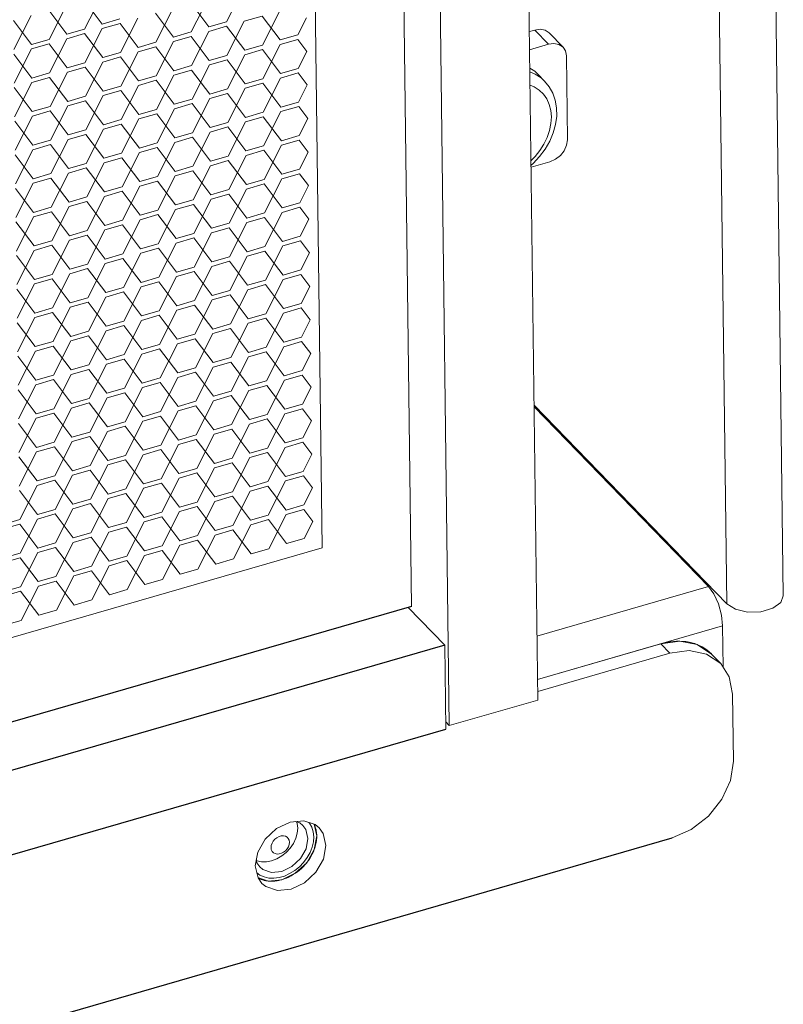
# Model space of a CAD drawing. Header units: millimetres. Extents: x 3925 to 5043, y -86 to 778.
# Tile 356 of 439: x 5004 to 5014, y 332 to 345. Entities that reach past the tile are written whole.
import ezdxf

# ---------------------------------------------------------------- set-up
doc = ezdxf.new("R2010")
doc.units = ezdxf.units.MM
doc.header["$LTSCALE"] = 46.255
for name, color, linetype in [('85-0A523G050DXF_CONTINUOUS_LINE', 7, 'CONTINUOUS'), ('H30K-DUST-FIDXF_CONTINUOUS_LINE', 7, 'CONTINUOUS'), ('H30K-FOG-FILDXF_CONTINUOUS_LINE', 7, 'CONTINUOUS'), ('H30K-SPONGE-DXF_CONTINUOUS_LINE', 7, 'CONTINUOUS'), ('SW3DPS-52-39DXF_CONTINUOUS_LINE', 7, 'CONTINUOUS')]:
    doc.layers.add(name, color=color, linetype=linetype)

msp = doc.modelspace()

# ---------------------------------------------------------------- linework, layer by layer
at = {"layer": '85-0A523G050DXF_CONTINUOUS_LINE', "color": 7, "linetype": 'Continuous', "lineweight": 0}
msp.add_line((5010.5145, 343.9229), (5010.5951, 343.8399), dxfattribs=at)
for points in [[(5010.5145, 343.9229), (5010.4707, 343.9627), (5010.4088, 344.003)], [(5010.5951, 343.8399), (5010.5513, 343.8796), (5010.4776, 343.9276), (5010.4094, 343.9561)], [(5010.4235, 342.8413), (5010.4746, 342.8929), (5010.5355, 342.969), (5010.5868, 343.0502), (5010.6276, 343.1348), (5010.6571, 343.2209), (5010.6745, 343.307), (5010.6797, 343.3912), (5010.6725, 343.4717), (5010.6529, 343.5471), (5010.6215, 343.6157), (5010.5789, 343.6761), (5010.5259, 343.7271), (5010.4636, 343.7677), (5010.4115, 343.7894)], [(5010.4242, 342.7849), (5010.4503, 342.807), (5010.531, 342.893), (5010.6009, 342.9868), (5010.6585, 343.0868), (5010.7024, 343.1905), (5010.7318, 343.2963), (5010.7459, 343.401), (5010.7445, 343.5031), (5010.7281, 343.5992), (5010.697, 343.6888), (5010.6524, 343.7693), (5010.5951, 343.8399)]]:
    msp.add_lwpolyline(points, dxfattribs=at)
at = {"layer": 'H30K-DUST-FIDXF_CONTINUOUS_LINE', "color": 7, "linetype": 'Continuous', "lineweight": 0}
for p, q in [((5008.6105, 362.1785), (5008.9262, 337.2548)), ((5007.5067, 361.4113), (5007.8034, 337.9865)), ((5004.8259, 344.4917), (5005.0432, 344.9204)), ((5006.6064, 344.5838), (5006.8236, 345.0125)), ((5004.3822, 344.3634), (5004.5994, 344.7921)), ((5005.0478, 344.5558), (5004.8213, 344.8562)), ((5006.3845, 344.5197), (5006.158, 344.8201)), ((5006.1626, 344.4556), (5006.3799, 344.8842)), ((5003.9384, 344.2352), (5004.1557, 344.6638)), ((5004.604, 344.4276), (5004.3775, 344.728)), ((5005.9407, 344.3914), (5005.7142, 344.6918)), ((5005.7188, 344.3273), (5005.9361, 344.756)), ((5007.0508, 344.6557), (5006.829, 344.5916)), ((5007.2773, 344.3553), (5007.0508, 344.6557)), ((5007.0555, 344.2912), (5007.2727, 344.7198)), ((5004.1603, 344.2993), (5003.9338, 344.5997)), ((5005.0478, 344.5558), (5005.2697, 344.62)), ((5005.2704, 344.5636), (5005.0485, 344.4994)), ((5005.4969, 344.2632), (5005.2704, 344.5636)), ((5005.275, 344.199), (5005.4923, 344.6277)), ((5006.3845, 344.5197), (5006.6064, 344.5838)), ((5006.6117, 344.1629), (5006.829, 344.5916)), ((5007.4992, 344.4194), (5007.6079, 344.6338)), ((5004.604, 344.4276), (5004.8259, 344.4917)), ((5004.8266, 344.4353), (5004.6048, 344.3712)), ((5005.0532, 344.1349), (5004.8266, 344.4353)), ((5004.8313, 344.0708), (5005.0485, 344.4994)), ((5005.9407, 344.3914), (5006.1626, 344.4556)), ((5006.1679, 344.0346), (5006.3852, 344.4633)), ((5006.6071, 344.5274), (5006.3852, 344.4633)), ((5006.8336, 344.227), (5006.6071, 344.5274)), ((5007.2773, 344.3553), (5007.4992, 344.4194)), ((5004.1603, 344.2993), (5004.3822, 344.3634)), ((5004.3829, 344.307), (5004.161, 344.2429)), ((5004.6094, 344.0066), (5004.3829, 344.307)), ((5004.3875, 343.9425), (5004.6048, 344.3712)), ((5005.4969, 344.2632), (5005.7188, 344.3273)), ((5005.7241, 343.9064), (5005.9414, 344.335)), ((5006.1633, 344.3992), (5005.9414, 344.335)), ((5006.3898, 344.0988), (5006.1633, 344.3992)), ((5006.8336, 344.227), (5007.0555, 344.2912)), ((5007.0608, 343.8702), (5007.2781, 344.2989)), ((5007.4999, 344.363), (5007.2781, 344.2989)), ((5007.6132, 344.2128), (5007.4999, 344.363)), ((5004.1656, 343.8784), (5003.9391, 344.1788)), ((5003.9437, 343.8142), (5004.161, 344.2429)), ((5005.0532, 344.1349), (5005.275, 344.199)), ((5005.2804, 343.7781), (5005.4976, 344.2068)), ((5005.7195, 344.2709), (5005.4976, 344.2068)), ((5005.946, 343.9705), (5005.7195, 344.2709)), ((5006.3898, 344.0988), (5006.6117, 344.1629)), ((5006.617, 343.742), (5006.8343, 344.1706)), ((5007.0562, 344.2348), (5006.8343, 344.1706)), ((5007.2827, 343.9344), (5007.0562, 344.2348)), ((5007.5046, 343.9985), (5007.6132, 344.2128)), ((5004.6094, 344.0066), (5004.8313, 344.0708)), ((5004.8366, 343.6498), (5005.0539, 344.0785)), ((5005.2758, 344.1426), (5005.0539, 344.0785)), ((5005.5023, 343.8422), (5005.2758, 344.1426)), ((5005.946, 343.9705), (5006.1679, 344.0346)), ((5006.1732, 343.6137), (5006.3905, 344.0424)), ((5006.6124, 344.1065), (5006.3905, 344.0424)), ((5006.8389, 343.8061), (5006.6124, 344.1065)), ((5004.1656, 343.8784), (5004.3875, 343.9425)), ((5004.3928, 343.5216), (5004.6101, 343.9502)), ((5004.832, 344.0144), (5004.6101, 343.9502)), ((5005.0585, 343.714), (5004.832, 344.0144)), ((5005.7295, 343.4854), (5005.9467, 343.9141)), ((5006.1686, 343.9782), (5005.9467, 343.9141)), ((5006.3951, 343.6778), (5006.1686, 343.9782)), ((5007.2827, 343.9344), (5007.5046, 343.9985)), ((5007.5053, 343.9421), (5007.2834, 343.878)), ((5007.6185, 343.7919), (5007.5053, 343.9421)), ((5003.9491, 343.3933), (5004.1663, 343.822)), ((5004.3882, 343.8861), (5004.1663, 343.822)), ((5004.6147, 343.5857), (5004.3882, 343.8861)), ((5005.5023, 343.8422), (5005.7241, 343.9064)), ((5005.7249, 343.85), (5005.503, 343.7858)), ((5005.9514, 343.5496), (5005.7249, 343.85)), ((5006.8389, 343.8061), (5007.0608, 343.8702)), ((5007.0615, 343.8138), (5006.8396, 343.7497)), ((5007.288, 343.5134), (5007.0615, 343.8138)), ((5007.0661, 343.4493), (5007.2834, 343.878)), ((5007.5099, 343.5776), (5007.6185, 343.7919)), ((5004.1709, 343.4574), (5003.9444, 343.7578)), ((5005.0585, 343.714), (5005.2804, 343.7781)), ((5005.2811, 343.7217), (5005.0592, 343.6576)), ((5005.5076, 343.4213), (5005.2811, 343.7217)), ((5005.2857, 343.3572), (5005.503, 343.7858)), ((5006.3951, 343.6778), (5006.617, 343.742)), ((5006.6177, 343.6856), (5006.3958, 343.6214)), ((5006.8442, 343.3852), (5006.6177, 343.6856)), ((5006.6223, 343.321), (5006.8396, 343.7497)), ((5004.6147, 343.5857), (5004.8366, 343.6498)), ((5004.8373, 343.5934), (5004.6154, 343.5293)), ((5005.0638, 343.293), (5004.8373, 343.5934)), ((5004.8419, 343.2289), (5005.0592, 343.6576)), ((5005.9514, 343.5496), (5006.1732, 343.6137)), ((5006.174, 343.5573), (5005.9521, 343.4932)), ((5006.4005, 343.2569), (5006.174, 343.5573)), ((5006.1786, 343.1928), (5006.3958, 343.6214)), ((5007.288, 343.5134), (5007.5099, 343.5776)), ((5004.1709, 343.4574), (5004.3928, 343.5216)), ((5004.3935, 343.4652), (5004.1717, 343.401)), ((5004.62, 343.1648), (5004.3935, 343.4652)), ((5004.3982, 343.1006), (5004.6154, 343.5293)), ((5005.5076, 343.4213), (5005.7295, 343.4854)), ((5005.7302, 343.429), (5005.5083, 343.3649)), ((5005.9567, 343.1286), (5005.7302, 343.429)), ((5005.7348, 343.0645), (5005.9521, 343.4932)), ((5006.8442, 343.3852), (5007.0661, 343.4493)), ((5007.0714, 343.0284), (5007.2887, 343.457)), ((5007.5106, 343.5212), (5007.2887, 343.457)), ((5007.6239, 343.371), (5007.5106, 343.5212)), ((5004.1763, 343.0365), (5003.9498, 343.3369)), ((5003.9544, 342.9724), (5004.1717, 343.401)), ((5005.0638, 343.293), (5005.2857, 343.3572)), ((5005.2864, 343.3008), (5005.0645, 343.2366)), ((5005.5129, 343.0004), (5005.2864, 343.3008)), ((5005.291, 342.9362), (5005.5083, 343.3649)), ((5006.4005, 343.2569), (5006.6223, 343.321)), ((5006.6277, 342.9001), (5006.8449, 343.3288)), ((5007.0668, 343.3929), (5006.8449, 343.3288)), ((5007.2933, 343.0925), (5007.0668, 343.3929)), ((5007.5152, 343.1566), (5007.6239, 343.371)), ((5004.62, 343.1648), (5004.8419, 343.2289)), ((5004.8426, 343.1725), (5004.6208, 343.1084)), ((5005.0691, 342.8721), (5004.8426, 343.1725)), ((5004.8473, 342.808), (5005.0645, 343.2366)), ((5005.9567, 343.1286), (5006.1786, 343.1928)), ((5006.1839, 342.7718), (5006.4012, 343.2005)), ((5006.6231, 343.2646), (5006.4012, 343.2005)), ((5006.8496, 342.9642), (5006.6231, 343.2646)), ((5004.1763, 343.0365), (5004.3982, 343.1006)), ((5004.4035, 342.6797), (5004.6208, 343.1084)), ((5005.5129, 343.0004), (5005.7348, 343.0645)), ((5005.7401, 342.6436), (5005.9574, 343.0722)), ((5006.1793, 343.1364), (5005.9574, 343.0722)), ((5006.4058, 342.836), (5006.1793, 343.1364)), ((5007.2933, 343.0925), (5007.5152, 343.1566)), ((5007.5159, 343.1002), (5007.294, 343.0361)), ((5007.6292, 342.95), (5007.5159, 343.1002)), ((5003.9597, 342.5514), (5004.177, 342.9801)), ((5004.3989, 343.0442), (5004.177, 342.9801)), ((5004.6254, 342.7438), (5004.3989, 343.0442)), ((5005.0691, 342.8721), (5005.291, 342.9362)), ((5005.2964, 342.5153), (5005.5136, 342.944)), ((5005.7355, 343.0081), (5005.5136, 342.944)), ((5005.962, 342.7077), (5005.7355, 343.0081)), ((5006.8496, 342.9642), (5007.0714, 343.0284)), ((5007.0722, 342.972), (5006.8503, 342.9078)), ((5007.2987, 342.6716), (5007.0722, 342.972)), ((5007.0768, 342.6074), (5007.294, 343.0361)), ((5007.5206, 342.7357), (5007.6292, 342.95)), ((5004.1816, 342.6156), (5003.9551, 342.916)), ((5004.6254, 342.7438), (5004.8473, 342.808)), ((5004.8526, 342.387), (5005.0699, 342.8157)), ((5005.2917, 342.8798), (5005.0699, 342.8157)), ((5005.5182, 342.5794), (5005.2917, 342.8798)), ((5006.4058, 342.836), (5006.6277, 342.9001)), ((5006.6284, 342.8437), (5006.4065, 342.7796)), ((5006.8549, 342.5433), (5006.6284, 342.8437)), ((5006.633, 342.4792), (5006.8503, 342.9078)), ((5004.1816, 342.6156), (5004.4035, 342.6797)), ((5004.4088, 342.2588), (5004.6261, 342.6874)), ((5004.848, 342.7516), (5004.6261, 342.6874)), ((5005.0745, 342.4512), (5004.848, 342.7516)), ((5005.962, 342.7077), (5006.1839, 342.7718)), ((5006.1846, 342.7154), (5005.9627, 342.6513)), ((5006.4111, 342.415), (5006.1846, 342.7154)), ((5006.1892, 342.3509), (5006.4065, 342.7796)), ((5007.2987, 342.6716), (5007.5206, 342.7357)), ((5007.5213, 342.6793), (5007.2994, 342.6152)), ((5007.6345, 342.5291), (5007.5213, 342.6793)), ((5003.965, 342.1305), (5004.1823, 342.5592)), ((5004.4042, 342.6233), (5004.1823, 342.5592)), ((5004.6307, 342.3229), (5004.4042, 342.6233)), ((5005.5182, 342.5794), (5005.7401, 342.6436)), ((5005.7408, 342.5872), (5005.519, 342.523)), ((5005.9674, 342.2868), (5005.7408, 342.5872)), ((5005.7455, 342.2226), (5005.9627, 342.6513)), ((5006.8549, 342.5433), (5007.0768, 342.6074)), ((5007.0821, 342.1865), (5007.2994, 342.6152)), ((5004.1869, 342.1946), (5003.9604, 342.495)), ((5005.0745, 342.4512), (5005.2964, 342.5153)), ((5005.2971, 342.4589), (5005.0752, 342.3948)), ((5005.5236, 342.1585), (5005.2971, 342.4589)), ((5005.3017, 342.0944), (5005.519, 342.523)), ((5006.4111, 342.415), (5006.633, 342.4792)), ((5006.6383, 342.0582), (5006.8556, 342.4869)), ((5007.0775, 342.551), (5006.8556, 342.4869)), ((5007.304, 342.2506), (5007.0775, 342.551)), ((5007.5259, 342.3148), (5007.6345, 342.5291)), ((5004.6307, 342.3229), (5004.8526, 342.387)), ((5004.8533, 342.3306), (5004.6314, 342.2665)), ((5005.0798, 342.0302), (5004.8533, 342.3306)), ((5004.8579, 341.9661), (5005.0752, 342.3948)), ((5005.9674, 342.2868), (5006.1892, 342.3509)), ((5006.1946, 341.93), (5006.4118, 342.3586)), ((5006.6337, 342.4228), (5006.4118, 342.3586)), ((5006.8602, 342.1224), (5006.6337, 342.4228)), ((5007.304, 342.2506), (5007.5259, 342.3148)), ((5004.1869, 342.1946), (5004.4088, 342.2588)), ((5004.4095, 342.2024), (5004.1876, 342.1382)), ((5004.636, 341.902), (5004.4095, 342.2024)), ((5004.4141, 341.8378), (5004.6314, 342.2665)), ((5005.5236, 342.1585), (5005.7455, 342.2226)), ((5005.7508, 341.8017), (5005.9681, 342.2304)), ((5006.19, 342.2945), (5005.9681, 342.2304)), ((5006.4165, 341.9941), (5006.19, 342.2945)), ((5006.8602, 342.1224), (5007.0821, 342.1865)), ((5007.0874, 341.7656), (5007.3047, 342.1942)), ((5007.5266, 342.2584), (5007.3047, 342.1942)), ((5007.6398, 342.1082), (5007.5266, 342.2584)), ((5004.1923, 341.7737), (5003.9658, 342.0741)), ((5003.9704, 341.7096), (5004.1876, 342.1382)), ((5005.0798, 342.0302), (5005.3017, 342.0944)), ((5005.307, 341.6734), (5005.5243, 342.1021)), ((5005.7462, 342.1662), (5005.5243, 342.1021)), ((5005.9727, 341.8658), (5005.7462, 342.1662)), ((5006.6437, 341.6373), (5006.8609, 342.066)), ((5007.0828, 342.1301), (5006.8609, 342.066)), ((5007.3093, 341.8297), (5007.0828, 342.1301)), ((5007.5312, 341.8938), (5007.6398, 342.1082)), ((5004.636, 341.902), (5004.8579, 341.9661)), ((5004.8633, 341.5452), (5005.0805, 341.9738)), ((5005.3024, 342.038), (5005.0805, 341.9738)), ((5005.5289, 341.7376), (5005.3024, 342.038)), ((5006.1999, 341.509), (5006.4172, 341.9377)), ((5006.4165, 341.9941), (5006.6383, 342.0582)), ((5006.6391, 342.0018), (5006.4172, 341.9377)), ((5006.8656, 341.7014), (5006.6391, 342.0018)), ((5004.1923, 341.7737), (5004.4141, 341.8378)), ((5004.4195, 341.4169), (5004.6367, 341.8456)), ((5004.8586, 341.9097), (5004.6367, 341.8456)), ((5005.0851, 341.6093), (5004.8586, 341.9097)), ((5005.9727, 341.8658), (5006.1946, 341.93)), ((5006.1953, 341.8736), (5005.9734, 341.8095)), ((5006.4218, 341.5732), (5006.1953, 341.8736)), ((5007.3093, 341.8297), (5007.5312, 341.8938)), ((5007.5319, 341.8374), (5007.31, 341.7733)), ((5007.6452, 341.6872), (5007.5319, 341.8374)), ((5003.9757, 341.2886), (5004.193, 341.7173)), ((5004.4149, 341.7815), (5004.193, 341.7173)), ((5004.6414, 341.481), (5004.4149, 341.7815)), ((5005.5289, 341.7376), (5005.7508, 341.8017)), ((5005.7515, 341.7453), (5005.5296, 341.6812)), ((5005.978, 341.4449), (5005.7515, 341.7453)), ((5005.7561, 341.3808), (5005.9734, 341.8095)), ((5006.8656, 341.7014), (5007.0874, 341.7656)), ((5007.0882, 341.7092), (5006.8663, 341.6451)), ((5007.3147, 341.4088), (5007.0882, 341.7092)), ((5007.0928, 341.3446), (5007.31, 341.7733)), ((5004.1976, 341.3528), (5003.9711, 341.6532)), ((5005.0851, 341.6093), (5005.307, 341.6734)), ((5005.3077, 341.6171), (5005.0859, 341.5529)), ((5005.5342, 341.3166), (5005.3077, 341.6171)), ((5005.3124, 341.2525), (5005.5296, 341.6812)), ((5006.4218, 341.5732), (5006.6437, 341.6373)), ((5006.6444, 341.5809), (5006.4225, 341.5168)), ((5006.8709, 341.2805), (5006.6444, 341.5809)), ((5006.649, 341.2164), (5006.8663, 341.6451)), ((5007.5365, 341.4729), (5007.6452, 341.6872)), ((5004.6414, 341.481), (5004.8633, 341.5452)), ((5004.864, 341.4888), (5004.6421, 341.4247)), ((5005.0905, 341.1884), (5004.864, 341.4888)), ((5004.8686, 341.1243), (5005.0859, 341.5529)), ((5005.978, 341.4449), (5006.1999, 341.509)), ((5006.2006, 341.4527), (5005.9787, 341.3885)), ((5006.4271, 341.1522), (5006.2006, 341.4527)), ((5006.2052, 341.0881), (5006.4225, 341.5168)), ((5007.3147, 341.4088), (5007.5365, 341.4729)), ((5004.1976, 341.3528), (5004.4195, 341.4169)), ((5004.4202, 341.3605), (5004.1983, 341.2964)), ((5004.6467, 341.0601), (5004.4202, 341.3605)), ((5004.4248, 340.996), (5004.6421, 341.4247)), ((5005.5342, 341.3166), (5005.7561, 341.3808)), ((5005.7568, 341.3244), (5005.535, 341.2603)), ((5005.9833, 341.024), (5005.7568, 341.3244)), ((5005.7615, 340.9599), (5005.9787, 341.3885)), ((5006.8709, 341.2805), (5007.0928, 341.3446)), ((5007.0981, 340.9237), (5007.3154, 341.3524)), ((5007.5373, 341.4165), (5007.3154, 341.3524)), ((5007.6505, 341.2663), (5007.5373, 341.4165)), ((5004.2029, 340.9319), (5003.9764, 341.2323)), ((5003.981, 340.8677), (5004.1983, 341.2964)), ((5005.0905, 341.1884), (5005.3124, 341.2525)), ((5005.3131, 341.1961), (5005.0912, 341.132)), ((5005.5396, 340.8957), (5005.3131, 341.1961)), ((5005.3177, 340.8316), (5005.535, 341.2603)), ((5006.4271, 341.1522), (5006.649, 341.2164)), ((5006.6543, 340.7955), (5006.8716, 341.2241)), ((5007.0935, 341.2883), (5006.8716, 341.2241)), ((5007.32, 340.9879), (5007.0935, 341.2883)), ((5007.5419, 341.052), (5007.6505, 341.2663)), ((5004.6467, 341.0601), (5004.8686, 341.1243)), ((5004.8739, 340.7033), (5005.0912, 341.132)), ((5005.9833, 341.024), (5006.2052, 341.0881)), ((5006.2106, 340.6672), (5006.4278, 341.0959)), ((5006.6497, 341.16), (5006.4278, 341.0959)), ((5006.8762, 340.8596), (5006.6497, 341.16)), ((5004.2029, 340.9319), (5004.4248, 340.996)), ((5004.4301, 340.5751), (5004.6474, 341.0037)), ((5004.8693, 341.0679), (5004.6474, 341.0037)), ((5005.0958, 340.7675), (5004.8693, 341.0679)), ((5005.5396, 340.8957), (5005.7615, 340.9599)), ((5005.7668, 340.5389), (5005.9841, 340.9676)), ((5006.2059, 341.0317), (5005.9841, 340.9676)), ((5006.4324, 340.7313), (5006.2059, 341.0317)), ((5007.32, 340.9879), (5007.5419, 341.052)), ((5007.5426, 340.9956), (5007.3207, 340.9315)), ((5007.6558, 340.8454), (5007.5426, 340.9956)), ((5003.9864, 340.4468), (5004.2036, 340.8755)), ((5004.4255, 340.9396), (5004.2036, 340.8755)), ((5004.652, 340.6392), (5004.4255, 340.9396)), ((5005.0958, 340.7675), (5005.3177, 340.8316)), ((5005.323, 340.4107), (5005.5403, 340.8393)), ((5005.7622, 340.9035), (5005.5403, 340.8393)), ((5005.9887, 340.6031), (5005.7622, 340.9035)), ((5006.8762, 340.8596), (5007.0981, 340.9237)), ((5007.0988, 340.8673), (5006.8769, 340.8032)), ((5007.3253, 340.5669), (5007.0988, 340.8673)), ((5007.1034, 340.5028), (5007.3207, 340.9315)), ((5007.5472, 340.6311), (5007.6558, 340.8454)), ((5004.2083, 340.5109), (5003.9818, 340.8113)), ((5004.652, 340.6392), (5004.8739, 340.7033)), ((5004.8792, 340.2824), (5005.0965, 340.7111)), ((5005.3184, 340.7752), (5005.0965, 340.7111)), ((5005.5449, 340.4748), (5005.3184, 340.7752)), ((5006.4324, 340.7313), (5006.6543, 340.7955)), ((5006.655, 340.7391), (5006.4332, 340.6749)), ((5006.8815, 340.4387), (5006.655, 340.7391)), ((5006.6597, 340.3745), (5006.8769, 340.8032)), ((5004.4355, 340.1541), (5004.6527, 340.5828)), ((5004.8746, 340.6469), (5004.6527, 340.5828)), ((5005.1011, 340.3465), (5004.8746, 340.6469)), ((5005.9887, 340.6031), (5006.2106, 340.6672)), ((5006.2113, 340.6108), (5005.9894, 340.5467)), ((5006.4378, 340.3104), (5006.2113, 340.6108)), ((5006.2159, 340.2463), (5006.4332, 340.6749)), ((5007.3253, 340.5669), (5007.5472, 340.6311)), ((5003.9917, 340.0259), (5004.209, 340.4545)), ((5004.2083, 340.5109), (5004.4301, 340.5751)), ((5004.4309, 340.5187), (5004.209, 340.4545)), ((5004.6574, 340.2183), (5004.4309, 340.5187)), ((5005.5449, 340.4748), (5005.7668, 340.5389)), ((5005.7675, 340.4825), (5005.5456, 340.4184)), ((5005.994, 340.1821), (5005.7675, 340.4825)), ((5005.7721, 340.118), (5005.9894, 340.5467)), ((5006.8815, 340.4387), (5007.1034, 340.5028)), ((5007.1088, 340.0819), (5007.326, 340.5105)), ((5007.5479, 340.5747), (5007.326, 340.5105)), ((5007.6612, 340.4245), (5007.5479, 340.5747)), ((5004.2136, 340.09), (5003.9871, 340.3904)), ((5005.1011, 340.3465), (5005.323, 340.4107)), ((5005.3237, 340.3543), (5005.1018, 340.2901)), ((5005.5502, 340.0539), (5005.3237, 340.3543)), ((5005.3283, 339.9897), (5005.5456, 340.4184)), ((5006.4378, 340.3104), (5006.6597, 340.3745)), ((5006.665, 339.9536), (5006.8823, 340.3823)), ((5007.1042, 340.4464), (5006.8823, 340.3823)), ((5007.3307, 340.146), (5007.1042, 340.4464)), ((5007.5525, 340.2101), (5007.6612, 340.4245)), ((5004.6574, 340.2183), (5004.8792, 340.2824)), ((5004.88, 340.226), (5004.6581, 340.1619)), ((5005.1065, 339.9256), (5004.88, 340.226)), ((5004.8846, 339.8615), (5005.1018, 340.2901)), ((5005.994, 340.1821), (5006.2159, 340.2463)), ((5006.2212, 339.8253), (5006.4385, 340.254)), ((5006.6604, 340.3181), (5006.4385, 340.254)), ((5006.8869, 340.0177), (5006.6604, 340.3181)), ((5007.3307, 340.146), (5007.5525, 340.2101)), ((5004.2136, 340.09), (5004.4355, 340.1541)), ((5004.4362, 340.0977), (5004.2143, 340.0336)), ((5004.6627, 339.7973), (5004.4362, 340.0977)), ((5004.4408, 339.7332), (5004.6581, 340.1619)), ((5005.5502, 340.0539), (5005.7721, 340.118)), ((5005.7775, 339.6971), (5005.9947, 340.1257)), ((5006.2166, 340.1899), (5005.9947, 340.1257)), ((5006.4431, 339.8895), (5006.2166, 340.1899)), ((5007.1141, 339.6609), (5007.3314, 340.0896)), ((5007.5533, 340.1537), (5007.3314, 340.0896)), ((5007.6665, 340.0035), (5007.5533, 340.1537)), ((5004.2189, 339.6691), (5003.9924, 339.9695)), ((5003.997, 339.6049), (5004.2143, 340.0336)), ((5005.1065, 339.9256), (5005.3283, 339.9897)), ((5005.3337, 339.5688), (5005.5509, 339.9975)), ((5005.7728, 340.0616), (5005.5509, 339.9975)), ((5005.9993, 339.7612), (5005.7728, 340.0616)), ((5006.6703, 339.5327), (5006.8876, 339.9613)), ((5006.8869, 340.0177), (5007.1088, 340.0819)), ((5007.1095, 340.0255), (5006.8876, 339.9613)), ((5007.336, 339.7251), (5007.1095, 340.0255)), ((5007.5579, 339.7892), (5007.6665, 340.0035)), ((5004.6627, 339.7973), (5004.8846, 339.8615)), ((5004.8899, 339.4405), (5005.1072, 339.8692)), ((5005.3291, 339.9333), (5005.1072, 339.8692)), ((5005.5556, 339.6329), (5005.3291, 339.9333)), ((5006.4431, 339.8895), (5006.665, 339.9536)), ((5006.6657, 339.8972), (5006.4438, 339.8331)), ((5006.8922, 339.5968), (5006.6657, 339.8972)), ((5004.2189, 339.6691), (5004.4408, 339.7332)), ((5004.4461, 339.3123), (5004.6634, 339.7409)), ((5004.8853, 339.8051), (5004.6634, 339.7409)), ((5005.1118, 339.5047), (5004.8853, 339.8051)), ((5005.9993, 339.7612), (5006.2212, 339.8253)), ((5006.2219, 339.7689), (5006.0001, 339.7048)), ((5006.4484, 339.4685), (5006.2219, 339.7689)), ((5006.2266, 339.4044), (5006.4438, 339.8331)), ((5007.336, 339.7251), (5007.5579, 339.7892)), ((5007.5586, 339.7328), (5007.3367, 339.6687)), ((5007.6718, 339.5826), (5007.5586, 339.7328)), ((5004.0024, 339.184), (5004.2196, 339.6127)), ((5004.4415, 339.6768), (5004.2196, 339.6127)), ((5004.668, 339.3764), (5004.4415, 339.6768)), ((5005.5556, 339.6329), (5005.7775, 339.6971)), ((5005.7782, 339.6407), (5005.5563, 339.5765)), ((5006.0047, 339.3403), (5005.7782, 339.6407)), ((5005.7828, 339.2761), (5006.0001, 339.7048)), ((5006.8922, 339.5968), (5007.1141, 339.6609)), ((5007.1148, 339.6045), (5006.8929, 339.5404)), ((5007.3413, 339.3041), (5007.1148, 339.6045)), ((5007.1194, 339.24), (5007.3367, 339.6687)), ((5004.2242, 339.2481), (5003.9977, 339.5485)), ((5005.1118, 339.5047), (5005.3337, 339.5688)), ((5005.3344, 339.5124), (5005.1125, 339.4483)), ((5005.5609, 339.212), (5005.3344, 339.5124)), ((5005.339, 339.1479), (5005.5563, 339.5765)), ((5006.4484, 339.4685), (5006.6703, 339.5327)), ((5006.671, 339.4763), (5006.4492, 339.4121)), ((5006.8975, 339.1759), (5006.671, 339.4763)), ((5006.6757, 339.1117), (5006.8929, 339.5404)), ((5007.5632, 339.3683), (5007.6718, 339.5826)), ((5004.668, 339.3764), (5004.8899, 339.4405)), ((5004.8906, 339.3841), (5004.6687, 339.32)), ((5005.1171, 339.0837), (5004.8906, 339.3841)), ((5004.8952, 339.0196), (5005.1125, 339.4483)), ((5006.0047, 339.3403), (5006.2266, 339.4044)), ((5006.2273, 339.348), (5006.0054, 339.2839)), ((5006.4538, 339.0476), (5006.2273, 339.348)), ((5006.2319, 338.9835), (5006.4492, 339.4121)), ((5007.3413, 339.3041), (5007.5632, 339.3683)), ((5004.2242, 339.2481), (5004.4461, 339.3123)), ((5004.4468, 339.2559), (5004.225, 339.1917)), ((5004.6734, 338.9555), (5004.4468, 339.2559)), ((5004.4515, 338.8913), (5004.6687, 339.32)), ((5005.5609, 339.212), (5005.7828, 339.2761)), ((5005.7835, 339.2197), (5005.5616, 339.1556)), ((5006.01, 338.9193), (5005.7835, 339.2197)), ((5005.7881, 338.8552), (5006.0054, 339.2839)), ((5006.8975, 339.1759), (5007.1194, 339.24)), ((5007.1248, 338.8191), (5007.342, 339.2477)), ((5007.5639, 339.3119), (5007.342, 339.2477)), ((5007.6772, 339.1617), (5007.5639, 339.3119)), ((5004.2296, 338.8272), (5004.0031, 339.1276)), ((5004.0077, 338.7631), (5004.225, 339.1917)), ((5005.1171, 339.0837), (5005.339, 339.1479)), ((5005.3443, 338.7269), (5005.5616, 339.1556)), ((5006.4538, 339.0476), (5006.6757, 339.1117)), ((5006.681, 338.6908), (5006.8983, 339.1195)), ((5007.1201, 339.1836), (5006.8983, 339.1195)), ((5007.3466, 338.8832), (5007.1201, 339.1836)), ((5007.5685, 338.9473), (5007.6772, 339.1617)), ((5004.6734, 338.9555), (5004.8952, 339.0196)), ((5004.9006, 338.5987), (5005.1178, 339.0273)), ((5005.3397, 339.0915), (5005.1178, 339.0273)), ((5005.5662, 338.7911), (5005.3397, 339.0915)), ((5006.01, 338.9193), (5006.2319, 338.9835)), ((5006.2372, 338.5625), (5006.4545, 338.9912)), ((5006.6764, 339.0553), (5006.4545, 338.9912)), ((5006.9029, 338.7549), (5006.6764, 339.0553)), ((5004.2296, 338.8272), (5004.4515, 338.8913)), ((5004.4568, 338.4704), (5004.6741, 338.8991)), ((5004.896, 338.9632), (5004.6741, 338.8991)), ((5005.1225, 338.6628), (5004.896, 338.9632)), ((5005.5662, 338.7911), (5005.7881, 338.8552)), ((5005.7934, 338.4343), (5006.0107, 338.8629)), ((5006.2326, 338.9271), (5006.0107, 338.8629)), ((5006.4591, 338.6267), (5006.2326, 338.9271)), ((5007.3466, 338.8832), (5007.5685, 338.9473)), ((5007.5692, 338.8909), (5007.3474, 338.8268)), ((5007.6825, 338.7407), (5007.5692, 338.8909)), ((5004.013, 338.3421), (5004.2303, 338.7708)), ((5004.4522, 338.8349), (5004.2303, 338.7708)), ((5004.6787, 338.5345), (5004.4522, 338.8349)), ((5005.1225, 338.6628), (5005.3443, 338.7269)), ((5005.3497, 338.306), (5005.5669, 338.7347)), ((5005.7888, 338.7988), (5005.5669, 338.7347)), ((5006.0153, 338.4984), (5005.7888, 338.7988)), ((5006.9029, 338.7549), (5007.1248, 338.8191)), ((5007.1255, 338.7627), (5006.9036, 338.6985)), ((5007.352, 338.4623), (5007.1255, 338.7627)), ((5007.1301, 338.3981), (5007.3474, 338.8268)), ((5007.5739, 338.5264), (5007.6825, 338.7407)), ((5004.2349, 338.4063), (5004.0084, 338.7067)), ((5004.9059, 338.1777), (5005.1232, 338.6064)), ((5005.3451, 338.6705), (5005.1232, 338.6064)), ((5005.5716, 338.3701), (5005.3451, 338.6705)), ((5006.4591, 338.6267), (5006.681, 338.6908)), ((5006.6817, 338.6344), (5006.4598, 338.5703)), ((5006.9082, 338.334), (5006.6817, 338.6344)), ((5006.6863, 338.2699), (5006.9036, 338.6985)), ((5004.6787, 338.5345), (5004.9006, 338.5987)), ((5004.9013, 338.5423), (5004.6794, 338.4781)), ((5005.1278, 338.2419), (5004.9013, 338.5423)), ((5006.0153, 338.4984), (5006.2372, 338.5625)), ((5006.2379, 338.5061), (5006.016, 338.442)), ((5006.4644, 338.2057), (5006.2379, 338.5061)), ((5006.2425, 338.1416), (5006.4598, 338.5703)), ((5007.352, 338.4623), (5007.5739, 338.5264)), ((5004.2349, 338.4063), (5004.4568, 338.4704)), ((5004.4575, 338.414), (5004.2356, 338.3499)), ((5004.684, 338.1136), (5004.4575, 338.414)), ((5004.4621, 338.0495), (5004.6794, 338.4781)), ((5005.5716, 338.3701), (5005.7934, 338.4343)), ((5005.7942, 338.3779), (5005.5723, 338.3137)), ((5006.0207, 338.0775), (5005.7942, 338.3779)), ((5005.7988, 338.0133), (5006.016, 338.442)), ((5006.9082, 338.334), (5007.1301, 338.3981)), ((5007.1354, 337.9772), (5007.3527, 338.4059)), ((5007.5746, 338.47), (5007.3527, 338.4059)), ((5007.6878, 338.3198), (5007.5746, 338.47)), ((5003.7911, 338.278), (5004.013, 338.3421)), ((5004.0137, 338.2857), (5003.7919, 338.2216)), ((5004.2402, 337.9853), (5004.0137, 338.2857)), ((5004.0184, 337.9212), (5004.2356, 338.3499)), ((5005.1278, 338.2419), (5005.3497, 338.306)), ((5005.3504, 338.2496), (5005.1285, 338.1855)), ((5005.5769, 337.9492), (5005.3504, 338.2496)), ((5005.355, 337.8851), (5005.5723, 338.3137)), ((5006.4644, 338.2057), (5006.6863, 338.2699)), ((5006.6917, 337.8489), (5006.9089, 338.2776)), ((5007.1308, 338.3417), (5006.9089, 338.2776)), ((5007.3573, 338.0413), (5007.1308, 338.3417)), ((5007.5792, 338.1055), (5007.6878, 338.3198)), ((5004.684, 338.1136), (5004.9059, 338.1777)), ((5004.9066, 338.1213), (5004.6847, 338.0572)), ((5005.1331, 337.8209), (5004.9066, 338.1213)), ((5004.9112, 337.7568), (5005.1285, 338.1855)), ((5006.0207, 338.0775), (5006.2425, 338.1416)), ((5006.2479, 337.7207), (5006.4651, 338.1493)), ((5006.687, 338.2135), (5006.4651, 338.1493)), ((5006.9135, 337.9131), (5006.687, 338.2135)), ((5007.8034, 337.9865), (4944.5659, 319.7087)), ((5004.2402, 337.9853), (5004.4621, 338.0495)), ((5004.4628, 337.9931), (5004.241, 337.9289)), ((5004.6893, 337.6927), (5004.4628, 337.9931)), ((5004.4675, 337.6285), (5004.6847, 338.0572)), ((5005.5769, 337.9492), (5005.7988, 338.0133)), ((5005.8041, 337.5924), (5006.0214, 338.0211)), ((5006.2433, 338.0852), (5006.0214, 338.0211)), ((5006.4698, 337.7848), (5006.2433, 338.0852)), ((5007.3573, 338.0413), (5007.5792, 338.1055)), ((5003.7965, 337.8571), (5004.0184, 337.9212)), ((5004.0191, 337.8648), (5003.7972, 337.8007)), ((5004.2456, 337.5644), (5004.0191, 337.8648)), ((5004.0237, 337.5003), (5004.241, 337.9289)), ((5005.1331, 337.8209), (5005.355, 337.8851)), ((5005.3603, 337.4641), (5005.5776, 337.8928)), ((5005.7995, 337.9569), (5005.5776, 337.8928)), ((5006.026, 337.6565), (5005.7995, 337.9569)), ((5006.9135, 337.9131), (5007.1354, 337.9772)), ((5004.6893, 337.6927), (5004.9112, 337.7568)), ((5004.9166, 337.3359), (5005.1338, 337.7645)), ((5005.3557, 337.8287), (5005.1338, 337.7645)), ((5005.5822, 337.5283), (5005.3557, 337.8287)), ((5006.4698, 337.7848), (5006.6917, 337.8489)), ((5004.2456, 337.5644), (5004.4675, 337.6285)), ((5004.4728, 337.2076), (5004.6901, 337.6363)), ((5004.9119, 337.7004), (5004.6901, 337.6363)), ((5005.1384, 337.4), (5004.9119, 337.7004)), ((5006.026, 337.6565), (5006.2479, 337.7207)), ((5003.8018, 337.4361), (5004.0237, 337.5003)), ((5004.029, 337.0793), (5004.2463, 337.508)), ((5004.4682, 337.5722), (5004.2463, 337.508)), ((5004.6947, 337.2717), (5004.4682, 337.5722)), ((5005.5822, 337.5283), (5005.8041, 337.5924)), ((5004.0244, 337.4439), (5003.8025, 337.3798)), ((5004.2509, 337.1435), (5004.0244, 337.4439)), ((5005.1384, 337.4), (5005.3603, 337.4641)), ((5004.6947, 337.2717), (5004.9166, 337.3359)), ((5004.2509, 337.1435), (5004.4728, 337.2076)), ((5003.8071, 337.0152), (5004.029, 337.0793))]:
    msp.add_line(p, q, dxfattribs=at)
at = {"layer": 'H30K-DUST-FIDXF_CONTINUOUS_LINE', "color": 7, "linetype": 'Continuous'}
msp.add_line((5008.9262, 337.2548), (4943.9227, 318.4666), dxfattribs=at)
at = {"layer": 'H30K-FOG-FILDXF_CONTINUOUS_LINE', "color": 7, "linetype": 'Continuous', "lineweight": 0}
for p, q in [((5013.5876, 337.3875), (5013.2381, 364.9794)), ((5012.8798, 337.2865), (5012.5303, 364.8785)), ((5010.4704, 344.4804), (5010.403, 344.4609)), ((5010.4704, 344.4804), (5010.6431, 344.3023)), ((5010.6525, 344.444), (5010.8253, 344.2659)), ((5010.6431, 344.3023), (5010.4058, 344.2337)), ((5010.881, 343.1036), (5010.8677, 344.156)), ((5010.4245, 342.7604), (5010.6618, 342.829)), ((5012.8798, 337.2865), (5010.4623, 339.7788)), ((5010.4625, 339.7577), (5012.6498, 337.5029)), ((5012.6498, 337.5029), (5010.499, 336.8812)), ((5012.7162, 337.4107), (5012.6498, 337.5029)), ((5012.8265, 337.0091), (5012.8118, 337.1435)), ((5012.8265, 337.0091), (5010.5058, 336.3384)), ((5012.8331, 336.4907), (5012.8265, 337.0091)), ((5007.4739, 334.5575), (5007.5265, 334.5395)), ((5007.5265, 334.5395), (5007.563, 334.5092)), ((5007.563, 334.5092), (5007.6, 334.458)), ((5007.6, 334.458), (5007.6268, 334.3445)), ((5007.0615, 333.957), (5007.025, 333.9873))]:
    msp.add_line(p, q, dxfattribs=at)
for points in [[(5010.4704, 344.4804), (5010.5391, 344.4899), (5010.6014, 344.4779), (5010.6525, 344.444)], [(5010.8253, 344.2659), (5010.7741, 344.2998), (5010.7118, 344.3118), (5010.6431, 344.3023)], [(5010.8677, 344.156), (5010.856, 344.2179), (5010.8253, 344.2659)], [(5010.6618, 342.829), (5010.7302, 342.8592), (5010.7917, 342.9069), (5010.8402, 342.9677), (5010.871, 343.0355), (5010.881, 343.1036)], [(5012.8118, 337.1435), (5012.7731, 337.2845), (5012.7162, 337.4107)], [(5012.8798, 337.2865), (5012.9877, 337.2188), (5013.1402, 337.1835), (5013.307, 337.1877), (5013.4551, 337.2305), (5013.5552, 337.3035), (5013.5876, 337.3875)], [(5007.6268, 334.3445), (5007.603, 334.2163), (5007.5322, 334.0931), (5007.4251, 333.9934), (5007.298, 333.9326), (5007.1703, 333.9198), (5007.0615, 333.957)], [(5007.025, 333.9873), (5006.988, 334.0386), (5006.9792, 334.0758)]]:
    msp.add_lwpolyline(points, dxfattribs=at)
at = {"layer": 'H30K-SPONGE-DXF_CONTINUOUS_LINE', "color": 7, "linetype": 'Continuous', "lineweight": 0}
for p, q in [((5010.1599, 363.6508), (5010.5091, 336.0799)), ((5009.3997, 335.7593), (5009.0505, 363.3302)), ((5008.8818, 337.242), (5009.3424, 336.7672)), ((5009.3557, 335.7149), (5009.3424, 336.7672)), ((5012.0499, 336.7847), (5010.5058, 336.3384)), ((5012.0499, 336.7847), (5010.5058, 336.3384)), ((5012.0499, 336.7847), (5012.2903, 336.818)), ((5012.165, 336.666), (5012.0499, 336.7847)), ((5012.165, 336.666), (5010.5078, 336.187)), ((5012.8024, 336.5386), (5012.6233, 336.6572)), ((5012.8024, 336.5386), (5012.6873, 336.6573)), ((5012.9101, 336.3705), (5012.8024, 336.5386)), ((5012.951, 336.1538), (5012.9101, 336.3705)), ((5012.9616, 335.3119), (5012.951, 336.1538)), ((5010.5091, 336.0799), (5009.3997, 335.7593)), ((5009.3546, 335.8058), (5009.3997, 335.7593)), ((5007.4038, 334.5505), (5007.574, 334.5675)), ((5007.703, 334.5234), (5007.7378, 334.3765)), ((5006.9971, 334.1721), (5007.0916, 334.3365)), ((5006.9654, 334.0013), (5006.9971, 334.1721)), ((5007.1291, 333.8103), (5007.0001, 333.8544)), ((5007.1295, 333.8103), (5007.1184, 333.8116)), ((5007.2993, 333.8273), (5007.1291, 333.8103)), ((5007.4145, 333.7086), (5007.2442, 333.6916))]:
    msp.add_line(p, q, dxfattribs=at)
at = {"layer": 'H30K-SPONGE-DXF_CONTINUOUS_LINE', "color": 7, "linetype": 'Continuous'}
for p, q in [((5009.3424, 336.7672), (4943.9748, 317.8737)), ((4943.9881, 316.8213), (5009.3557, 335.7149)), ((4943.2988, 314.4376), (5012.1944, 334.3509))]:
    msp.add_line(p, q, dxfattribs=at)
at = {"layer": 'H30K-SPONGE-DXF_CONTINUOUS_LINE', "color": 7, "linetype": 'Continuous', "lineweight": 0}
for points in [[(5012.0499, 336.7847), (5012.0878, 336.7948), (5012.1284, 336.8036), (5012.1688, 336.8103), (5012.2089, 336.815), (5012.2486, 336.8176), (5012.2897, 336.818)], [(5012.2897, 336.818), (5012.3282, 336.8162), (5012.366, 336.8124), (5012.4053, 336.8059), (5012.4412, 336.7978), (5012.4761, 336.7875), (5012.5124, 336.7742)], [(5012.2903, 336.818), (5012.5081, 336.7759), (5012.6873, 336.6573)], [(5012.5124, 336.7742), (5012.532, 336.7658), (5012.5532, 336.7557), (5012.5718, 336.7458), (5012.5918, 336.734), (5012.6093, 336.7226), (5012.6289, 336.7086)], [(5012.6233, 336.6572), (5012.4055, 336.6993), (5012.165, 336.666)], [(5012.6289, 336.7086), (5012.6381, 336.7016), (5012.6488, 336.693), (5012.6575, 336.6855), (5012.6677, 336.6763), (5012.6777, 336.6669), (5012.6869, 336.6577)], [(5012.1944, 334.3509), (5012.4339, 334.4563), (5012.649, 334.6235), (5012.8188, 334.8361), (5012.9265, 335.0733), (5012.9616, 335.3119)], [(5007.0916, 334.3365), (5007.2344, 334.4694), (5007.4038, 334.5505)], [(5007.574, 334.5675), (5007.7192, 334.5179), (5007.7678, 334.4775)], [(5007.7678, 334.4775), (5007.8171, 334.4091), (5007.8529, 334.2578), (5007.8212, 334.087), (5007.7267, 333.9226), (5007.5839, 333.7898), (5007.4145, 333.7086)], [(5007.7044, 334.5231), (5007.7116, 334.5072), (5007.718, 334.4908), (5007.7235, 334.4739), (5007.7281, 334.4565), (5007.7319, 334.4387), (5007.7348, 334.4198)], [(5007.7348, 334.4198), (5007.7355, 334.4142), (5007.7362, 334.407), (5007.7368, 334.3998), (5007.7372, 334.3926), (5007.7376, 334.3853), (5007.7378, 334.377)], [(5007.7378, 334.3765), (5007.706, 334.2057), (5007.6116, 334.0413), (5007.4687, 333.9085), (5007.2993, 333.8273)], [(5007.7338, 334.3137), (5007.7312, 334.2969), (5007.7276, 334.2786), (5007.7233, 334.2601), (5007.7186, 334.2433), (5007.7128, 334.2248), (5007.7061, 334.2059)], [(5007.7378, 334.377), (5007.7378, 334.3667), (5007.7375, 334.3563), (5007.737, 334.3458), (5007.7362, 334.3353), (5007.7352, 334.3248), (5007.7338, 334.3137)], [(5007.7061, 334.2059), (5007.695, 334.1785), (5007.6815, 334.1499), (5007.6663, 334.1216), (5007.6504, 334.0954), (5007.6321, 334.0684), (5007.6118, 334.0416)], [(5007.6118, 334.0416), (5007.5917, 334.0176), (5007.5693, 333.9933), (5007.5456, 333.9701), (5007.5221, 333.9492), (5007.4964, 333.9285), (5007.4692, 333.9088)], [(5007.0504, 333.7816), (5007.0012, 333.85), (5006.9654, 334.0013)], [(5007.1184, 333.8116), (5007.0987, 333.8147), (5007.0781, 333.8193), (5007.0581, 333.825), (5007.0387, 333.8318), (5007.0201, 333.8398), (5007.0015, 333.8493)], [(5007.2252, 333.8118), (5007.21, 333.8101), (5007.1933, 333.8089), (5007.1768, 333.8083), (5007.1619, 333.8083), (5007.1458, 333.8089), (5007.1295, 333.8103)], [(5007.2993, 333.8273), (5007.2885, 333.8243), (5007.2761, 333.8212), (5007.2637, 333.8184), (5007.2514, 333.8159), (5007.2391, 333.8138), (5007.2252, 333.8118)], [(5007.4692, 333.9088), (5007.4432, 333.8919), (5007.4152, 333.8755), (5007.3866, 333.8609), (5007.3577, 333.8479), (5007.3284, 333.8367), (5007.2993, 333.8273)], [(5007.2442, 333.6916), (5007.0991, 333.7412), (5007.0504, 333.7816)]]:
    msp.add_lwpolyline(points, dxfattribs=at)
at = {"layer": 'SW3DPS-52-39DXF_CONTINUOUS_LINE', "color": 7, "linetype": 'Continuous', "lineweight": 0}
for points in [[(5007.4984, 334.474), (5007.4912, 334.5333), (5007.4836, 334.5542)], [(5007.6401, 334.545), (5007.6483, 334.535), (5007.676, 334.4846), (5007.6934, 334.4276), (5007.6998, 334.3656)], [(5007.0449, 334.0521), (5007.1072, 334.0522), (5007.1717, 334.0648), (5007.2362, 334.0895), (5007.2979, 334.1253), (5007.3547, 334.1708), (5007.4043, 334.2242), (5007.4449, 334.2836), (5007.4747, 334.3467), (5007.4928, 334.4109), (5007.4984, 334.474)], [(5007.6998, 334.3656), (5007.6951, 334.3007), (5007.6794, 334.2342), (5007.6532, 334.1682), (5007.6174, 334.1046), (5007.5723, 334.0444), (5007.5196, 333.9898), (5007.4608, 333.9424), (5007.3975, 333.9035), (5007.3316, 333.8741), (5007.2647, 333.8549), (5007.1987, 333.8463), (5007.1353, 333.8487), (5007.0762, 333.8619), (5007.0228, 333.8856), (5006.9865, 333.9122)], [(5007.3949, 334.2967), (5007.3912, 334.3221), (5007.3809, 334.344), (5007.3648, 334.3611), (5007.344, 334.3725), (5007.3193, 334.3776), (5007.2923, 334.3762), (5007.2646, 334.3683), (5007.2377, 334.3543), (5007.2132, 334.3351), (5007.1925, 334.3117), (5007.1767, 334.2852), (5007.1669, 334.2574), (5007.1638, 334.2299)], [(5007.1638, 334.2299), (5007.1676, 334.2046), (5007.1778, 334.1827), (5007.1939, 334.1656), (5007.2147, 334.1542), (5007.2394, 334.1491), (5007.2664, 334.1505), (5007.2942, 334.1584), (5007.3211, 334.1723), (5007.3456, 334.1916), (5007.3663, 334.215), (5007.3821, 334.2415), (5007.3918, 334.2693), (5007.3949, 334.2967)], [(5006.9812, 334.0676), (5006.9874, 334.0646), (5007.0449, 334.0521)]]:
    msp.add_lwpolyline(points, dxfattribs=at)

doc.saveas('drawing.dxf')
